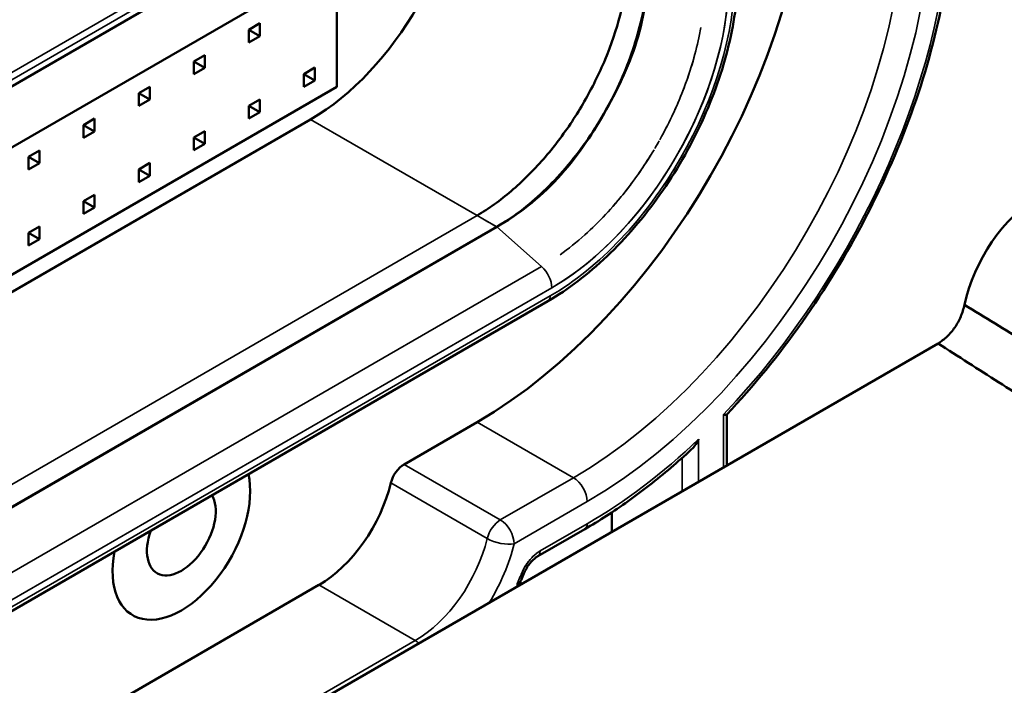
# Model space of a CAD drawing. Header units: millimetres. Extents: x 0 to 14369, y -869 to 2970.
# Tile 663 of 787: x 3637 to 3662, y 1671 to 1688. Entities that reach past the tile are written whole.
import ezdxf

# ---------------------------------------------------------------- set-up
doc = ezdxf.new("R2010")
doc.units = ezdxf.units.MM
doc.header["$LTSCALE"] = 10
doc.layers.add('Sichtbar (ISO)', color=7, linetype='Continuous', lineweight=50)
doc.layers.add('Sichtbar schmal (ISO)', color=7, linetype='Continuous', lineweight=35)

msp = doc.modelspace()

# ---------------------------------------------------------------- linework, layer by layer
at = {"layer": 'Sichtbar (ISO)'}
for p, q in [((3600.048, 1665.217), (3650.624, 1694.417)), ((3600.048, 1665.217), (3650.624, 1694.417)), ((3645.203, 1689.716), (3599.948, 1663.588)), ((3645.203, 1686.45), (3645.203, 1689.716)), ((3642.94, 1687.918), (3643.223, 1688.082)), ((3642.94, 1687.918), (3643.223, 1688.082)), ((3643.223, 1688.082), (3643.223, 1687.755)), ((3643.223, 1688.082), (3643.223, 1687.755)), ((3642.94, 1687.592), (3642.94, 1687.918)), ((3643.223, 1687.755), (3642.94, 1687.918)), ((3643.223, 1687.755), (3642.94, 1687.918)), ((3642.94, 1687.592), (3642.94, 1687.918)), ((3643.223, 1687.755), (3642.94, 1687.592)), ((3643.223, 1687.755), (3642.94, 1687.592)), ((3641.526, 1687.102), (3641.809, 1687.265)), ((3641.809, 1687.265), (3641.809, 1686.938)), ((3641.526, 1686.775), (3641.526, 1687.102)), ((3641.809, 1686.938), (3641.526, 1687.102)), ((3641.809, 1686.938), (3641.526, 1686.775)), ((3644.354, 1686.779), (3644.637, 1686.942)), ((3644.354, 1686.779), (3644.637, 1686.942)), ((3644.354, 1686.452), (3644.354, 1686.779)), ((3644.637, 1686.616), (3644.354, 1686.779)), ((3644.354, 1686.452), (3644.354, 1686.779)), ((3644.637, 1686.616), (3644.354, 1686.779)), ((3644.637, 1686.942), (3644.637, 1686.616)), ((3644.637, 1686.942), (3644.637, 1686.616)), ((3644.637, 1686.616), (3644.354, 1686.452)), ((3644.637, 1686.616), (3644.354, 1686.452)), ((3599.948, 1660.322), (3645.203, 1686.45)), ((3640.112, 1686.285), (3640.395, 1686.449)), ((3640.112, 1685.959), (3640.112, 1686.285)), ((3640.395, 1686.122), (3640.112, 1686.285)), ((3640.395, 1686.449), (3640.395, 1686.122)), ((3640.395, 1686.122), (3640.112, 1685.959)), ((3642.94, 1685.962), (3643.223, 1686.126)), ((3642.94, 1685.962), (3643.223, 1686.126)), ((3643.223, 1686.126), (3643.223, 1685.799)), ((3643.223, 1686.126), (3643.223, 1685.799)), ((3642.94, 1685.636), (3642.94, 1685.962)), ((3643.223, 1685.799), (3642.94, 1685.962)), ((3642.94, 1685.636), (3642.94, 1685.962)), ((3643.223, 1685.799), (3642.94, 1685.962)), ((3643.223, 1685.799), (3642.94, 1685.636)), ((3643.223, 1685.799), (3642.94, 1685.636)), ((3644.531, 1685.614), (3595.759, 1657.455)), ((3595.759, 1657.455), (3644.531, 1685.614)), ((3638.697, 1685.469), (3638.98, 1685.632)), ((3638.98, 1685.632), (3638.98, 1685.305)), ((3638.697, 1685.142), (3638.697, 1685.469)), ((3638.98, 1685.305), (3638.697, 1685.469)), ((3638.98, 1685.305), (3638.697, 1685.142)), ((3641.526, 1685.146), (3641.809, 1685.309)), ((3641.809, 1685.309), (3641.809, 1684.983)), ((3641.526, 1684.819), (3641.526, 1685.146)), ((3641.809, 1684.983), (3641.526, 1685.146)), ((3641.809, 1684.983), (3641.526, 1684.819)), ((3637.566, 1684.816), (3637.283, 1684.652)), ((3637.283, 1684.652), (3637.566, 1684.816)), ((3637.566, 1684.489), (3637.566, 1684.816)), ((3637.566, 1684.816), (3637.566, 1684.489)), ((3637.283, 1684.652), (3637.283, 1684.326)), ((3637.566, 1684.489), (3637.283, 1684.652)), ((3637.566, 1684.489), (3637.283, 1684.652)), ((3637.283, 1684.326), (3637.283, 1684.652)), ((3637.283, 1684.326), (3637.566, 1684.489)), ((3637.566, 1684.489), (3637.283, 1684.326)), ((3640.112, 1684.329), (3640.395, 1684.493)), ((3640.395, 1684.493), (3640.395, 1684.166)), ((3640.112, 1684.003), (3640.112, 1684.329)), ((3640.395, 1684.166), (3640.112, 1684.329)), ((3640.395, 1684.166), (3640.112, 1684.003)), ((3638.697, 1683.513), (3638.98, 1683.676)), ((3638.697, 1683.186), (3638.697, 1683.513)), ((3638.98, 1683.35), (3638.697, 1683.513)), ((3638.98, 1683.676), (3638.98, 1683.35)), ((3638.98, 1683.35), (3638.697, 1683.186)), ((3598.738, 1653.653), (3649.312, 1682.852)), ((3649.312, 1682.852), (3598.739, 1653.654)), ((3637.566, 1682.86), (3637.283, 1682.696)), ((3637.283, 1682.696), (3637.566, 1682.86)), ((3637.566, 1682.533), (3637.566, 1682.86)), ((3637.566, 1682.86), (3637.566, 1682.533)), ((3637.283, 1682.696), (3637.283, 1682.37)), ((3637.566, 1682.533), (3637.283, 1682.696)), ((3637.283, 1682.37), (3637.283, 1682.696)), ((3637.566, 1682.533), (3637.283, 1682.696)), ((3637.283, 1682.37), (3637.566, 1682.533)), ((3637.566, 1682.533), (3637.283, 1682.37)), ((3650.627, 1680.942), (3600.127, 1651.785)), ((3650.627, 1680.942), (3600.127, 1651.785)), ((3660.654, 1679.857), (3590.938, 1639.607)), ((3655.226, 1676.724), (3655.226, 1678.033)), ((3655.226, 1676.724), (3655.226, 1678.033)), ((3648.809, 1677.836), (3646.93, 1676.751)), ((3646.93, 1676.751), (3648.809, 1677.836)), ((3652.274, 1675.019), (3652.274, 1675.519)), ((3652.274, 1675.519), (3652.274, 1675.019)), ((3651.575, 1675.086), (3650.365, 1674.388)), ((3651.575, 1675.086), (3650.365, 1674.388)), ((3637.672, 1669.569), (3644.743, 1673.652)), ((3644.743, 1673.652), (3637.672, 1669.569)), ((3649.922, 1673.662), (3649.922, 1673.737)), ((3649.922, 1673.662), (3649.922, 1673.737))]:
    msp.add_line(p, q, dxfattribs=at)
for centre, major_axis, start_param, end_param in [((3644.531, 1690.104), (2.75, 4.763), 3.927007, 5.497753), ((3644.531, 1690.104), (-2.75, -4.763), 0.785442, 2.356157), ((3648.809, 1687.634), (6, 10.392), 3.926991, 5.497787), ((3648.809, 1687.634), (-6, -10.392), 0.785398, 2.356194), ((3663.234, 1681.347), (1.393, 2.413), 0.785398, 2.08903), ((3646.93, 1676.343), (0.25, 0.433), 0.785398, 2.043428), ((3646.93, 1676.343), (-0.25, -0.433), 3.926991, 5.18502), ((3641.208, 1675.04), (-1.25, -2.165), 5.26872, 8.868447), ((3641.208, 1675.04), (-1.25, -2.165), 5.26872, 8.868447), ((3641.208, 1675.04), (-1.25, -2.165), 5.26872, 8.868447), ((3644.743, 1675.897), (1.375, 2.382), 3.926991, 5.18502), ((3644.743, 1675.897), (-1.375, -2.382), 0.785398, 2.043428), ((3641.208, 1675.04), (-0.625, -1.083), 5.026382, 9.110785)]:
    msp.add_ellipse(centre, major_axis=major_axis, ratio=0.57735, start_param=start_param, end_param=end_param, dxfattribs=at)
for points, knots in [([(3655.223, 1678.031), (3655.91, 1678.757), (3656.562, 1679.556), (3657.763, 1681.258), (3658.311, 1682.16), (3659.274, 1684.02), (3659.689, 1684.978), (3660.364, 1686.897), (3660.623, 1687.858), (3660.971, 1689.733), (3661.059, 1690.646), (3661.059, 1691.513)], [5.105987, 5.105987, 5.105987, 5.105987, 5.341427, 5.341427, 5.576866, 5.576866, 5.812306, 5.812306, 6.047746, 6.047746, 6.283185, 6.283185, 6.283185, 6.283185]), ([(3655.223, 1678.031), (3655.91, 1678.757), (3656.562, 1679.556), (3657.763, 1681.258), (3658.311, 1682.16), (3659.274, 1684.02), (3659.689, 1684.978), (3660.364, 1686.897), (3660.623, 1687.858), (3660.971, 1689.733), (3661.059, 1690.646), (3661.059, 1691.513)], [5.105987, 5.105987, 5.105987, 5.105987, 5.341427, 5.341427, 5.576866, 5.576866, 5.812306, 5.812306, 6.047746, 6.047746, 6.283185, 6.283185, 6.283185, 6.283185]), ([(3648.81, 1683.144), (3648.957, 1683.23), (3649.106, 1683.327), (3649.543, 1683.641), (3649.831, 1683.886), (3650.384, 1684.436), (3650.65, 1684.741), (3651.141, 1685.387), (3651.366, 1685.729), (3651.761, 1686.416), (3651.943, 1686.782), (3652.256, 1687.53), (3652.386, 1687.912), (3652.583, 1688.664), (3652.65, 1689.035), (3652.7, 1689.553), (3652.709, 1689.715), (3652.711, 1689.872)], [-2.3414325, -2.3414325, -2.3414325, -2.3414325, -2.2798967, -2.2798967, -2.1609783, -2.1609783, -2.04206, -2.04206, -1.9231416, -1.9231416, -1.8041247, -1.8041247, -1.6851078, -1.6851078, -1.5660909, -1.5660909, -1.5095143, -1.5095143, -1.5095143, -1.5095143]), ([(3652.711, 1689.872), (3652.709, 1689.715), (3652.7, 1689.553), (3652.65, 1689.035), (3652.583, 1688.664), (3652.386, 1687.912), (3652.256, 1687.53), (3651.943, 1686.782), (3651.761, 1686.416), (3651.366, 1685.729), (3651.141, 1685.387), (3650.65, 1684.741), (3650.384, 1684.436), (3649.831, 1683.886), (3649.543, 1683.641), (3649.106, 1683.327), (3648.957, 1683.23), (3648.81, 1683.144)], [1.5069106, 1.5069106, 1.5069106, 1.5069106, 1.5634897, 1.5634897, 1.6825066, 1.6825066, 1.8015235, 1.8015235, 1.9205404, 1.9205404, 2.0394588, 2.0394588, 2.1583771, 2.1583771, 2.2772955, 2.2772955, 2.3387946, 2.3387946, 2.3387946, 2.3387946]), ([(3649.312, 1682.852), (3649.579, 1683.004), (3649.85, 1683.183), (3650.379, 1683.601), (3650.636, 1683.838), (3651.36, 1684.62), (3651.745, 1685.197), (3652.391, 1686.318), (3652.698, 1686.939), (3653.012, 1687.957), (3653.088, 1688.296), (3653.184, 1688.961), (3653.203, 1689.283), (3653.202, 1689.588)], [-0.895123, -0.895123, -0.895123, -0.895123, -0.782272, -0.782272, -0.669242, -0.669242, -0.4460262, -0.4460262, -0.2235471, -0.2235471, -0.1116902, -0.1116902, -0.0000071, -0.0000071, -0.0000071, -0.0000071]), ([(3653.202, 1689.588), (3653.205, 1689.116), (3653.137, 1688.607), (3653.01, 1688.088), (3652.884, 1687.568), (3652.699, 1687.037), (3652.461, 1686.518), (3652.342, 1686.259), (3652.21, 1686.003), (3652.066, 1685.754), (3651.922, 1685.504), (3651.766, 1685.262), (3651.601, 1685.029), (3651.27, 1684.564), (3650.903, 1684.138), (3650.516, 1683.768), (3650.129, 1683.399), (3649.722, 1683.086), (3649.312, 1682.852)], [0.0000113, 0.0000113, 0.0000113, 0.0000113, 0.2, 0.2, 0.2, 0.4, 0.4, 0.4, 0.4999288, 0.4999288, 0.4999288, 0.6, 0.6, 0.6, 0.8, 0.8, 0.8, 0.9999958, 0.9999958, 0.9999958, 0.9999958]), ([(3650.629, 1680.943), (3651.148, 1681.243), (3651.661, 1681.634), (3652.635, 1682.561), (3653.095, 1683.097), (3653.918, 1684.264), (3654.282, 1684.894), (3654.881, 1686.191), (3655.115, 1686.858), (3655.431, 1688.163), (3655.513, 1688.802), (3655.514, 1689.4)], [4.712688, 4.712688, 4.712688, 4.712688, 5.026499, 5.026499, 5.340694, 5.340694, 5.654889, 5.654889, 5.969084, 5.969084, 6.282233, 6.282233, 6.282233, 6.282233]), ([(3650.629, 1680.943), (3651.148, 1681.243), (3651.661, 1681.634), (3652.635, 1682.561), (3653.095, 1683.097), (3653.918, 1684.264), (3654.282, 1684.894), (3654.881, 1686.191), (3655.115, 1686.858), (3655.431, 1688.163), (3655.513, 1688.802), (3655.514, 1689.4)], [4.712688, 4.712688, 4.712688, 4.712688, 5.026499, 5.026499, 5.340694, 5.340694, 5.654889, 5.654889, 5.969084, 5.969084, 6.282233, 6.282233, 6.282233, 6.282233]), ([(3660.654, 1679.857), (3660.733, 1679.906), (3660.813, 1679.965), (3660.96, 1680.105), (3661.026, 1680.183), (3661.146, 1680.357), (3661.196, 1680.449), (3661.279, 1680.647), (3661.311, 1680.75), (3661.334, 1680.851)], [-0.1309888, -0.1309888, -0.1309888, -0.1309888, -0.0973442, -0.0973442, -0.0654355, -0.0654355, -0.0335684, -0.0335684, -0.0000188, -0.0000188, -0.0000188, -0.0000188]), ([(3661.334, 1680.851), (3661.595, 1680.69), (3661.857, 1680.53), (3662.119, 1680.37), (3662.38, 1680.21), (3662.642, 1680.051), (3662.905, 1679.891), (3663.429, 1679.572), (3663.954, 1679.253), (3664.48, 1678.936), (3665.005, 1678.618), (3665.532, 1678.301), (3666.059, 1677.986), (3666.586, 1677.67), (3667.114, 1677.355), (3667.643, 1677.041), (3667.996, 1676.832), (3668.349, 1676.623), (3668.702, 1676.415), (3668.879, 1676.311), (3669.056, 1676.207), (3669.233, 1676.103), (3669.409, 1675.999), (3669.586, 1675.895), (3669.763, 1675.791)], [0.0000004, 0.0000004, 0.0000004, 0.0000004, 0.09375, 0.09375, 0.09375, 0.1875, 0.1875, 0.1875, 0.375, 0.375, 0.375, 0.5625, 0.5625, 0.5625, 0.75, 0.75, 0.75, 0.875, 0.875, 0.875, 0.9375, 0.9375, 0.9375, 1, 1, 1, 1]), ([(3669.033, 1674.585), (3668.856, 1674.693), (3668.68, 1674.802), (3668.504, 1674.911), (3668.328, 1675.02), (3668.152, 1675.129), (3667.976, 1675.238), (3667.624, 1675.456), (3667.273, 1675.674), (3666.922, 1675.893), (3666.396, 1676.221), (3665.87, 1676.549), (3665.346, 1676.878), (3664.822, 1677.207), (3664.298, 1677.537), (3663.776, 1677.868), (3663.254, 1678.198), (3662.732, 1678.529), (3662.212, 1678.861), (3661.952, 1679.026), (3661.692, 1679.192), (3661.432, 1679.359), (3661.172, 1679.525), (3660.913, 1679.691), (3660.654, 1679.857)], [0, 0, 0, 0, 0.0625, 0.0625, 0.0625, 0.125, 0.125, 0.125, 0.25, 0.25, 0.25, 0.4375, 0.4375, 0.4375, 0.625, 0.625, 0.625, 0.8125, 0.8125, 0.8125, 0.90625, 0.90625, 0.90625, 0.9999995, 0.9999995, 0.9999995, 0.9999995]), ([(3655.138, 1678.031), (3655.138, 1678.031), (3655.139, 1678.031), (3655.158, 1678.027), (3655.173, 1678.025), (3655.199, 1678.023), (3655.209, 1678.024), (3655.219, 1678.028), (3655.221, 1678.029), (3655.223, 1678.031)], [-0.10422954, -0.10422954, -0.10422954, -0.10422954, -0.10393415, -0.10393415, -0.09454869, -0.09454869, -0.08536245, -0.08536245, -0.081113, -0.081113, -0.081113, -0.081113]), ([(3655.223, 1678.031), (3655.221, 1678.029), (3655.219, 1678.028), (3655.209, 1678.024), (3655.199, 1678.023), (3655.173, 1678.025), (3655.158, 1678.027), (3655.139, 1678.031), (3655.138, 1678.031), (3655.138, 1678.031)], [0.081113, 0.081113, 0.081113, 0.081113, 0.08536245, 0.08536245, 0.09454869, 0.09454869, 0.10393415, 0.10393415, 0.10422954, 0.10422954, 0.10422954, 0.10422954]), ([(3654.322, 1677.139), (3654.353, 1677.167), (3654.381, 1677.2), (3654.442, 1677.284), (3654.474, 1677.337), (3654.5, 1677.394), (3654.501, 1677.396), (3654.501, 1677.397)], [-0.03208477, -0.03208477, -0.03208477, -0.03208477, -0.01861545, -0.01861545, 0, 0, 0.00041584, 0.00041584, 0.00041584, 0.00041584]), ([(3654.501, 1677.397), (3654.501, 1677.396), (3654.5, 1677.394), (3654.474, 1677.337), (3654.442, 1677.284), (3654.381, 1677.2), (3654.353, 1677.167), (3654.322, 1677.139)], [-0.00041584, -0.00041584, -0.00041584, -0.00041584, 0, 0, 0.01861545, 0.01861545, 0.03208477, 0.03208477, 0.03208477, 0.03208477]), ([(3651.575, 1675.086), (3651.762, 1675.194), (3651.948, 1675.308), (3652.32, 1675.547), (3652.505, 1675.673), (3652.874, 1675.937), (3653.058, 1676.074), (3653.423, 1676.36), (3653.605, 1676.508), (3653.966, 1676.816), (3654.145, 1676.975), (3654.322, 1677.139)], [4.712389, 4.712389, 4.712389, 4.712389, 4.7709186, 4.7709186, 4.8294482, 4.8294482, 4.8879778, 4.8879778, 4.9465074, 4.9465074, 5.0050371, 5.0050371, 5.0050371, 5.0050371]), ([(3651.575, 1675.086), (3651.762, 1675.194), (3651.948, 1675.308), (3652.32, 1675.547), (3652.505, 1675.673), (3652.874, 1675.937), (3653.058, 1676.074), (3653.423, 1676.36), (3653.605, 1676.508), (3653.966, 1676.816), (3654.145, 1676.975), (3654.322, 1677.139)], [4.712389, 4.712389, 4.712389, 4.712389, 4.7709186, 4.7709186, 4.8294482, 4.8294482, 4.8879778, 4.8879778, 4.9465074, 4.9465074, 5.0050371, 5.0050371, 5.0050371, 5.0050371]), ([(3650.365, 1674.388), (3650.342, 1674.374), (3650.317, 1674.357), (3650.265, 1674.314), (3650.238, 1674.289), (3650.185, 1674.232), (3650.159, 1674.201), (3650.11, 1674.133), (3650.087, 1674.097), (3650.046, 1674.023), (3650.028, 1673.985), (3650.012, 1673.947)], [1.570796, 1.570796, 1.570796, 1.570796, 1.774103, 1.774103, 1.97741, 1.97741, 2.180717, 2.180717, 2.384024, 2.384024, 2.587331, 2.587331, 2.587331, 2.587331]), ([(3650.365, 1674.388), (3650.342, 1674.374), (3650.317, 1674.357), (3650.265, 1674.314), (3650.238, 1674.289), (3650.185, 1674.232), (3650.159, 1674.201), (3650.11, 1674.133), (3650.087, 1674.097), (3650.046, 1674.023), (3650.028, 1673.985), (3650.012, 1673.947)], [1.570796, 1.570796, 1.570796, 1.570796, 1.774103, 1.774103, 1.97741, 1.97741, 2.180717, 2.180717, 2.384024, 2.384024, 2.587331, 2.587331, 2.587331, 2.587331]), ([(3649.918, 1673.728), (3649.925, 1673.743), (3649.931, 1673.757), (3649.944, 1673.786), (3649.951, 1673.801), (3649.963, 1673.83), (3649.969, 1673.845), (3649.982, 1673.874), (3649.988, 1673.888), (3650, 1673.917), (3650.006, 1673.932), (3650.012, 1673.947)], [5.67062584, 5.67062584, 5.67062584, 5.67062584, 5.68228537, 5.68228537, 5.6939449, 5.6939449, 5.70560442, 5.70560442, 5.71726395, 5.71726395, 5.72892347, 5.72892347, 5.72892347, 5.72892347]), ([(3649.918, 1673.728), (3649.925, 1673.743), (3649.931, 1673.757), (3649.944, 1673.786), (3649.951, 1673.801), (3649.963, 1673.83), (3649.969, 1673.845), (3649.982, 1673.874), (3649.988, 1673.888), (3650, 1673.917), (3650.006, 1673.932), (3650.012, 1673.947)], [5.67062584, 5.67062584, 5.67062584, 5.67062584, 5.68228537, 5.68228537, 5.6939449, 5.6939449, 5.70560442, 5.70560442, 5.71726395, 5.71726395, 5.72892347, 5.72892347, 5.72892347, 5.72892347]), ([(3649.834, 1673.68), (3649.835, 1673.68), (3649.836, 1673.68), (3649.851, 1673.683), (3649.864, 1673.687), (3649.887, 1673.697), (3649.897, 1673.703), (3649.91, 1673.715), (3649.915, 1673.722), (3649.918, 1673.728)], [-0.09666054, -0.09666054, -0.09666054, -0.09666054, -0.09640175, -0.09640175, -0.08968282, -0.08968282, -0.0829961, -0.0829961, -0.07713229, -0.07713229, -0.07713229, -0.07713229]), ([(3649.918, 1673.728), (3649.915, 1673.722), (3649.91, 1673.715), (3649.897, 1673.703), (3649.887, 1673.697), (3649.864, 1673.687), (3649.851, 1673.683), (3649.836, 1673.68), (3649.835, 1673.68), (3649.834, 1673.68)], [0.07713229, 0.07713229, 0.07713229, 0.07713229, 0.0829961, 0.0829961, 0.08968282, 0.08968282, 0.09640175, 0.09640175, 0.09666014, 0.09666014, 0.09666014, 0.09666014])]:
    msp.add_open_spline(points, degree=3, knots=knots, dxfattribs=at)
at = {"layer": 'Sichtbar schmal (ISO)'}
for p, q in [((3650.727, 1694.646), (3600.151, 1665.446)), ((3600.151, 1665.446), (3650.727, 1694.645)), ((3650.689, 1694.809), (3600.189, 1665.653)), ((3644.531, 1685.614), (3648.81, 1683.144)), ((3648.81, 1683.144), (3644.531, 1685.614)), ((3598.251, 1653.954), (3648.81, 1683.144)), ((3648.81, 1683.144), (3598.251, 1653.954)), ((3648.81, 1683.144), (3648.954, 1683.061)), ((3648.954, 1683.061), (3648.81, 1683.144)), ((3648.954, 1683.061), (3649.312, 1682.852)), ((3649.312, 1682.852), (3650.465, 1681.832)), ((3650.465, 1681.832), (3649.312, 1682.852)), ((3650.465, 1681.832), (3599.889, 1652.632)), ((3599.889, 1652.632), (3650.465, 1681.832)), ((3650.465, 1681.832), (3650.465, 1681.832)), ((3650.465, 1681.832), (3650.465, 1681.832)), ((3600.151, 1652.086), (3650.728, 1681.286)), ((3650.728, 1681.286), (3600.151, 1652.086)), ((3600.189, 1651.923), (3650.689, 1681.079)), ((3650.689, 1681.079), (3619.866, 1663.283)), ((3655.138, 1678.031), (3655.138, 1676.673)), ((3655.138, 1676.673), (3655.138, 1678.031)), ((3648.809, 1677.836), (3651.284, 1676.407)), ((3651.284, 1676.407), (3648.809, 1677.836)), ((3654.501, 1676.305), (3654.501, 1677.397)), ((3654.501, 1677.397), (3654.501, 1676.305)), ((3654.077, 1676.916), (3654.077, 1676.06)), ((3654.077, 1676.06), (3654.077, 1676.916)), ((3649.405, 1675.322), (3646.93, 1676.751)), ((3646.93, 1676.751), (3649.405, 1675.322)), ((3651.284, 1676.407), (3649.405, 1675.322)), ((3649.405, 1675.322), (3651.284, 1676.407)), ((3646.593, 1676.274), (3649.068, 1674.846)), ((3649.068, 1674.846), (3646.593, 1676.274)), ((3649.758, 1674.71), (3651.638, 1675.795)), ((3651.638, 1675.795), (3649.758, 1674.71)), ((3651.638, 1675.224), (3650.428, 1674.525)), ((3650.428, 1674.525), (3651.638, 1675.224)), ((3644.743, 1673.652), (3647.218, 1672.223)), ((3647.218, 1672.223), (3644.743, 1673.652)), ((3649.834, 1673.68), (3649.834, 1673.611)), ((3649.834, 1673.611), (3649.834, 1673.68)), ((3647.218, 1672.223), (3640.147, 1668.14)), ((3640.147, 1668.14), (3647.218, 1672.223))]:
    msp.add_line(p, q, dxfattribs=at)
for centre, major_axis, ratio, start_param, end_param in [((3651.638, 1686.001), (6.6, 11.432), 0.57735, 4.311388, 5.497787), ((3651.638, 1686.001), (-6.6, -11.432), 0.57735, 1.169795, 2.356194), ((3651.284, 1686.205), (-6, -10.392), 0.57735, 0.785398, 2.356194), ((3651.284, 1686.205), (6, 10.392), 0.57735, 3.926991, 5.497787), ((3651.638, 1686.001), (-6.25, -10.825), 0.57735, 0.785398, 2.356194), ((3651.638, 1686.001), (6.25, 10.825), 0.57735, 3.926991, 5.497787), ((3650.689, 1686.548), (3.349, 5.801), 0.577388, 3.926888, 5.497881), ((3650.689, 1686.548), (-3.349, -5.801), 0.577388, 0.785301, 2.356277), ((3650.732, 1686.524), (-3.209, -5.558), 0.57633, 0.785425, 2.356277), ((3650.732, 1686.524), (3.209, 5.558), 0.57633, 3.9272, 5.497796), ((3650.374, 1681.491), (0.25, -0.433), 0.57735, 0.785248, 2.094788), ((3650.374, 1681.491), (-0.25, 0.433), 0.57735, 3.926841, 5.236381), ((3650.477, 1681.201), (0.15, -0.26), 0.577387, 0.199211, 0.785106), ((3650.477, 1681.201), (0.15, -0.26), 0.577387, 0.199211, 0.785106), ((3651.638, 1686.001), (6.6, 11.432), 0.57735, 3.926991, 4.238839), ((3651.638, 1686.001), (-6.6, -11.432), 0.57735, 0.785398, 1.097246), ((3651.284, 1675.999), (0.25, -0.433), 0.57735, 0.785398, 2.356194), ((3651.284, 1675.999), (-0.25, 0.433), 0.57735, 3.926991, 5.497787), ((3649.405, 1674.914), (-0.25, -0.433), 0.57735, 3.926991, 5.18502), ((3649.405, 1674.914), (0.25, 0.433), 0.57735, 0.785398, 2.043428), ((3649.405, 1674.914), (-0.25, 0.433), 0.57735, 3.926991, 5.497787), ((3649.405, 1674.914), (0.25, -0.433), 0.57735, 0.785398, 2.356194), ((3651.425, 1675.346), (0.15, -0.26), 0.57735, 0, 0.785398), ((3651.425, 1675.346), (0.15, -0.26), 0.57735, 0, 0.785398), ((3647.218, 1674.468), (-1.375, -2.382), 0.57735, 0.785398, 2.043428), ((3647.218, 1674.468), (1.375, 2.382), 0.57735, 3.926991, 5.18502), ((3649.405, 1674.914), (0.486, -0.117), 0.371694, 4.041214, 5.61201), ((3649.405, 1674.914), (-0.486, 0.117), 0.371694, 0.899621, 2.470417), ((3647.572, 1674.264), (-1.625, -2.815), 0.57735, 1.525409, 2.043428), ((3647.572, 1674.264), (1.625, 2.815), 0.57735, 4.667001, 5.18502), ((3650.215, 1674.647), (0.15, -0.26), 0.57735, 0, 0.785398), ((3650.215, 1674.647), (0.15, -0.26), 0.57735, 0, 0.785398), ((3647.572, 1674.264), (-1.975, -3.421), 0.57735, 1.729765, 1.801932), ((3649.734, 1674.06), (0.278, -0.114), 0.187046, 5.654715, 6.283185), ((3649.734, 1674.06), (0.278, -0.114), 0.187046, 5.654738, 6.283185), ((3647.218, 1671.815), (0.25, -0.433), 0.57735, 2.088602, 2.356194), ((3647.218, 1671.815), (-0.25, 0.433), 0.57735, 5.230195, 5.497787)]:
    msp.add_ellipse(centre, major_axis=major_axis, ratio=ratio, start_param=start_param, end_param=end_param, dxfattribs=at)
for points, knots in [([(3654.558, 1687.971), (3654.548, 1687.913), (3654.452, 1687.405), (3654.186, 1686.487), (3653.799, 1685.638), (3653.596, 1685.259)], [0.2904341, 0.2904341, 0.2904341, 0.2904341, 0.3333333, 0.6666667, 0.950971, 0.950971, 0.950971, 0.950971]), ([(3653.503, 1685.088), (3653.632, 1685.319), (3654.035, 1686.11), (3654.322, 1686.93), (3654.458, 1687.49)], [0.5150983, 0.5150983, 0.5150983, 0.5150983, 0.6, 0.8, 0.8, 0.8, 0.8]), ([(3651.759, 1682.815), (3652.177, 1683.212), (3652.741, 1683.869), (3653.223, 1684.61), (3653.356, 1684.835)], [0.2, 0.2, 0.2, 0.2, 0.4, 0.4837824, 0.4837824, 0.4837824, 0.4837824]), ([(3653.258, 1684.674), (3653.058, 1684.352), (3652.537, 1683.61), (3651.739, 1682.757), (3651.155, 1682.29), (3650.94, 1682.137)], [0.0950445, 0.0950445, 0.0950445, 0.0950445, 0.3333333, 0.6666667, 0.8592118, 0.8592118, 0.8592118, 0.8592118]), ([(3649.945, 1673.933), (3649.981, 1674.021), (3650.017, 1674.09), (3650.064, 1674.162), (3650.112, 1674.235), (3650.172, 1674.311), (3650.234, 1674.374), (3650.296, 1674.436), (3650.359, 1674.486), (3650.428, 1674.525)], [0.0055415, 0.0055415, 0.0055415, 0.0055415, 0.3333333, 0.3333333, 0.3333333, 0.6666667, 0.6666667, 0.6666667, 1, 1, 1, 1]), ([(3650.428, 1674.525), (3650.364, 1674.489), (3650.303, 1674.443), (3650.243, 1674.382), (3650.182, 1674.322), (3650.122, 1674.248), (3650.071, 1674.173), (3650.022, 1674.099), (3649.982, 1674.024), (3649.947, 1673.938)], [0, 0, 0, 0, 0.3333333, 0.3333333, 0.3333333, 0.6666667, 0.6666667, 0.6666667, 0.9961823, 0.9961823, 0.9961823, 0.9961823])]:
    msp.add_open_spline(points, degree=3, knots=knots, dxfattribs=at)
for points in [[(3653.376, 1684.867), (3653.414, 1684.932), (3653.452, 1684.997), (3653.488, 1685.062)], [(3653.463, 1685.017), (3653.44, 1684.977), (3653.417, 1684.937), (3653.393, 1684.897)], [(3649.312, 1682.852), (3649.192, 1682.921), (3649.074, 1682.992), (3648.954, 1683.061)], [(3649.834, 1673.68), (3649.848, 1673.708), (3649.874, 1673.766), (3649.91, 1673.849), (3649.937, 1673.914), (3649.945, 1673.933)]]:
    msp.add_open_spline(points, degree=3, dxfattribs=at)

doc.saveas('drawing.dxf')
